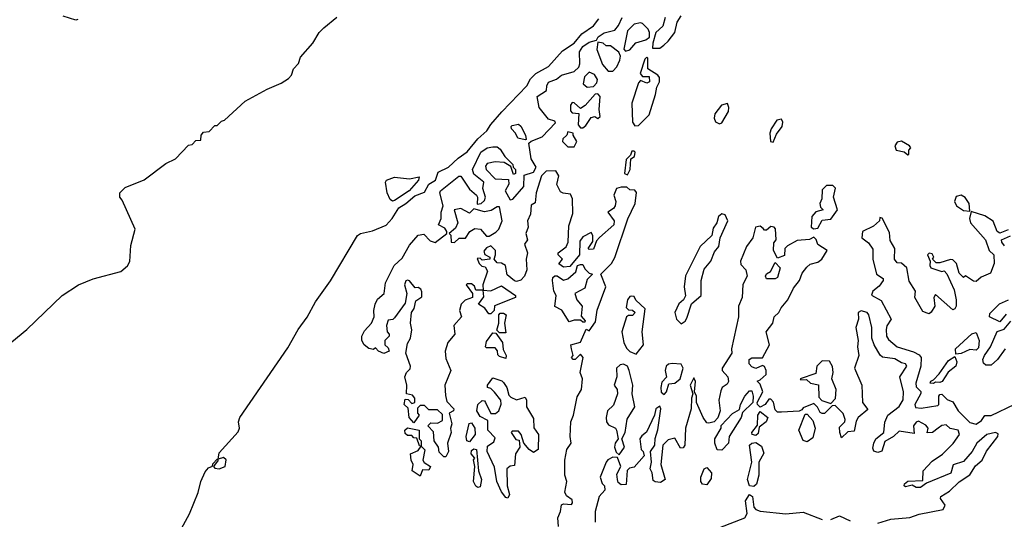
# Model space of a CAD drawing. Extents: x 2348354 to 2479840, y 460476 to 613653.
# Tile 271 of 305: x 2447352 to 2451956, y 570718 to 573055. Entities that reach past the tile are written whole.
import ezdxf

# ---------------------------------------------------------------- set-up
doc = ezdxf.new("R2010")
doc.units = 0

msp = doc.modelspace()

# ---------------------------------------------------------------- linework, layer by layer
at = {"layer": '0CON05XD'}
for points in [[(2447315, 571548.8), (2447385, 571606.7), (2447550, 571765), (2447627.5, 571815), (2447695, 571843.8), (2447825, 571877.5), (2447856.4, 571903.6), (2447866.4, 571923.6), (2447871.7, 571998.3), (2447891.2, 572075), (2447831.7, 572211.7), (2447820, 572225), (2447820, 572245), (2447845, 572270), (2447933.6, 572306.4), (2448035, 572382.5), (2448080, 572405), (2448141.7, 572468.3), (2448158.3, 572471.7), (2448175, 572490), (2448198.3, 572491.7), (2448200, 572515), (2448211.7, 572528.3), (2448238.3, 572531.7), (2448265, 572560), (2448275, 572560), (2448295, 572580), (2448310, 572585), (2448406.4, 572673.6), (2448509.3, 572730.7), (2448575, 572757.5), (2448609.3, 572780.7), (2448622.5, 572795), (2448632.5, 572825), (2448655, 572850), (2448665, 572880), (2448722.5, 572945), (2448752.5, 572995), (2448773.6, 573016.4), (2448835, 573067.5)], [(2447624.2, 573055.8), (2447615, 573053.3), (2447555, 573071.5)], [(2448108.5, 570675), (2448145.9, 570744.1), (2448186.2, 570843.8), (2448198.1, 570895), (2448219.9, 570940.1), (2448235, 570958.5), (2448253.3, 570966.7), (2448255, 570977.5), (2448275, 571000), (2448280, 570995), (2448257.5, 570965), (2448265, 570957.5), (2448285, 570954.5), (2448312.5, 570965), (2448317, 570997), (2448305, 571007.5), (2448280, 571000), (2448285, 571028.8), (2448373.1, 571126.9), (2448380, 571145), (2448374.5, 571175), (2448381.5, 571195), (2448605, 571520.6), (2448654.3, 571605.7), (2448695.7, 571664.3), (2448734.8, 571735.2), (2448805.8, 571834.2), (2448931.2, 572045), (2448945, 572055.6), (2449001.7, 572068.3), (2449065, 572094.4), (2449094.2, 572125), (2449124.4, 572175.6), (2449157.5, 572195), (2449199.1, 572230.9), (2449245, 572249.1), (2449264.7, 572285.3), (2449296.8, 572305), (2449308.6, 572341.4), (2449356.8, 572365), (2449402.4, 572407.6), (2449445, 572436.8), (2449495, 572498.4), (2449536.5, 572535), (2449554.4, 572565.6), (2449606.2, 572623.8), (2449722.7, 572745), (2449741.2, 572778.8), (2449765.9, 572804.1), (2449825, 572835.7), (2449890.9, 572909.1), (2449945, 572944.7), (2449981, 572989), (2450035, 573026.9), (2450060.8, 573059.2)], [(2449345, 571470), (2449368.8, 571415), (2449340, 571345), (2449343, 571297), (2449349.3, 571269.3), (2449382.5, 571235), (2449380, 571225), (2449360, 571215), (2449372.5, 571165), (2449367, 571143), (2449370, 571125), (2449352.5, 571075), (2449357.5, 571035), (2449345, 571010), (2449335, 571010), (2449313, 571033), (2449310, 571055), (2449290, 571085), (2449287, 571127), (2449260, 571155), (2449275, 571170), (2449305, 571167.5), (2449329.3, 571180.7), (2449329.3, 571209.3), (2449305, 571230), (2449265, 571230), (2449245, 571250), (2449225, 571250), (2449212.5, 571237.5), (2449212.5, 571215), (2449220, 571205), (2449195, 571170), (2449172.5, 571195), (2449168.3, 571238.3), (2449150, 571255), (2449155, 571280), (2449168.3, 571278.3), (2449185, 571260), (2449200, 571265), (2449200, 571285), (2449188.3, 571298.3), (2449160, 571305), (2449162.5, 571345), (2449153.3, 571385), (2449160, 571405), (2449178.3, 571421.7), (2449180, 571435), (2449157.5, 571495), (2449165, 571540), (2449180, 571565), (2449186, 571605), (2449178.8, 571635), (2449184, 571685), (2449196.2, 571705), (2449205, 571740), (2449231.7, 571758.3), (2449233, 571783), (2449227.5, 571795), (2449215, 571802.5), (2449201.7, 571801.7), (2449175, 571833.3), (2449165, 571837.5), (2449157, 571833), (2449151.2, 571815), (2449162.5, 571775), (2449155, 571730), (2449105, 571660), (2449097, 571653), (2449075, 571650), (2449067.5, 571625), (2449070, 571595), (2449080, 571585), (2449080, 571575), (2449060, 571555), (2449060, 571535), (2449075, 571520), (2449080, 571505), (2449055, 571493.3), (2449030, 571505), (2449015, 571520), (2449007, 571513), (2448985, 571516.7), (2448963.3, 571535), (2448952, 571555), (2448951.4, 571575), (2448965, 571600), (2448997.5, 571635), (2449010, 571665), (2449007.5, 571695), (2449014, 571725), (2449025, 571747.5), (2449056.7, 571775), (2449062, 571825), (2449103.3, 571905), (2449140, 571940), (2449175, 572000), (2449215, 572047.5), (2449241.7, 572051.7), (2449271.2, 572021.2), (2449295, 572012.5), (2449350, 572055), (2449350, 572065), (2449339.3, 572079.3), (2449310, 572095), (2449322.5, 572125), (2449322.5, 572155), (2449332.5, 572185), (2449316.7, 572245), (2449320, 572255), (2449405, 572322.5), (2449415, 572322.5), (2449455, 572262.5), (2449487.5, 572235), (2449492.5, 572225), (2449491.7, 572191.7), (2449510, 572195), (2449525, 572210), (2449530, 572225), (2449517.5, 572265), (2449522.5, 572295), (2449475, 572332.5), (2449468.8, 572355), (2449508.8, 572435), (2449537.5, 572455), (2449565, 572460), (2449585, 572460), (2449599.3, 572449.3), (2449620, 572415), (2449658.3, 572378.3), (2449660, 572365), (2449670, 572355), (2449670, 572335), (2449661.7, 572331.7), (2449648.3, 572368.3), (2449617.5, 572387.5), (2449575, 572390), (2449538.3, 572381.7), (2449530.7, 572369.3), (2449533.3, 572355), (2449575, 572310), (2449638.3, 572308.3), (2449640, 572285), (2449622.5, 572255), (2449645, 572212.5), (2449657.5, 572215), (2449710, 572275), (2449711.7, 572328.3), (2449755, 572342.5), (2449767.5, 572365), (2449743.3, 572405), (2449732.5, 572477.5), (2449743, 572487), (2449795, 572507.5), (2449857, 572573), (2449855, 572580), (2449825, 572590), (2449781.2, 572645), (2449772.5, 572695), (2449816.1, 572723.9), (2449816.7, 572745), (2449825, 572762.5), (2449862.5, 572777.5), (2449885, 572796.2), (2449945, 572812.5), (2449966.4, 572833.6), (2449971.7, 572848.3), (2449970.5, 572905), (2449985, 572930), (2450015, 572950), (2450050, 572960), (2450056.7, 572975), (2450085, 572993.8), (2450134.3, 573005.7), (2450152.5, 573027.5), (2450168.6, 573065)], [(2450370, 573065), (2450360, 573025), (2450327.5, 572995), (2450312.5, 572945), (2450311.7, 572921.7), (2450345, 572922.5), (2450363.9, 572936.1), (2450385, 572953.8), (2450416, 572995), (2450426.1, 573043.9), (2450445, 573072.5)], [(2450185, 572907.5), (2450205, 572913.3), (2450233.1, 572946.9), (2450279.5, 572960.5), (2450297, 572973), (2450297.5, 572995), (2450290.7, 573010.7), (2450265, 573036.7), (2450255, 573040), (2450226.1, 573033.9), (2450195, 573002.5), (2450177, 572917), (2450185, 572907.5)], [(2450103.9, 572813.9), (2450125, 572814), (2450144, 572835), (2450158.8, 572865), (2450161.2, 572885), (2450153.8, 572903.8), (2450115, 572932.5), (2450095, 572933.3), (2450080, 572945), (2450055, 572950), (2450051.2, 572915), (2450078, 572845), (2450103.9, 572813.9)], [(2450229.3, 572559.3), (2450245, 572560), (2450295, 572610), (2450325.6, 572704.4), (2450330.8, 572739.2), (2450343.8, 572765), (2450343.3, 572785), (2450335.9, 572795.9), (2450290, 572825), (2450290, 572875), (2450285, 572880), (2450275, 572870), (2450253.3, 572803.3), (2450265, 572790), (2450295, 572790), (2450297.5, 572765), (2450285, 572757.5), (2450255, 572770), (2450245, 572760), (2450213.8, 572665), (2450217.5, 572575), (2450229.3, 572559.3)], [(2450005, 572740), (2450035, 572742.5), (2450050.7, 572759.3), (2450053.3, 572775), (2450039.3, 572799.3), (2450015, 572810), (2449992.9, 572787.1), (2449986.2, 572755), (2450005, 572740)], [(2449985, 572550), (2449999.3, 572560.7), (2450025, 572597.5), (2450041.7, 572601.7), (2450055, 572593.3), (2450067, 572603), (2450062.5, 572635), (2450066.7, 572695), (2450055, 572707.5), (2450043.6, 572706.4), (2449995.9, 572654.1), (2449975, 572640), (2449945, 572666.7), (2449935, 572667.5), (2449927.5, 572655), (2449928.3, 572628.3), (2449935, 572620), (2449967, 572617), (2449963, 572563), (2449975, 572550), (2449985, 572550)], [(2450625, 572567.5), (2450635, 572572.5), (2450666, 572625), (2450668.8, 572645), (2450662.5, 572662.5), (2450634.2, 572655.8), (2450603.3, 572615), (2450598.8, 572595), (2450605, 572577.5), (2450625, 572567.5)], [(2449715, 572492.5), (2449680.7, 572500.7), (2449670, 572525), (2449652.5, 572545), (2449650, 572555), (2449655, 572560), (2449685, 572566.7), (2449695, 572557.5), (2449716.7, 572515), (2449720, 572495), (2449715, 572492.5)], [(2450875, 572482.5), (2450890.8, 572519.2), (2450918, 572555), (2450921.2, 572575), (2450915, 572590), (2450893.3, 572585), (2450866.7, 572545), (2450860, 572525), (2450862.5, 572485), (2450875, 572482.5)], [(2449945, 572460), (2449957.5, 572485), (2449940, 572515), (2449940, 572525), (2449915, 572530), (2449910, 572515), (2449891.7, 572498.3), (2449890, 572485), (2449915, 572460), (2449945, 572460)], [(2451505, 572422.5), (2451510, 572425), (2451510, 572445), (2451520, 572455), (2451512.5, 572465), (2451475, 572487.5), (2451455, 572482.5), (2451444, 572465), (2451451.2, 572445), (2451487.5, 572437.5), (2451505, 572422.5)], [(2450195, 572330), (2450206.4, 572353.6), (2450210, 572405), (2450227.5, 572415), (2450230, 572435), (2450225, 572440), (2450215, 572440), (2450208.3, 572421.7), (2450188.3, 572401.7), (2450180, 572335), (2450195, 572330)], [(2449095, 572206.7), (2449085, 572213.3), (2449070, 572245), (2449062, 572295), (2449067.5, 572305), (2449105, 572318.8), (2449175, 572311.2), (2449220, 572320), (2449216.2, 572305), (2449173.8, 572255), (2449105, 572208.8), (2449095, 572206.7)], [(2449870.8, 570685), (2449867.8, 570725), (2449880.8, 570755), (2449885, 570786.2), (2449895, 570791.2), (2449931.7, 570788.3), (2449937.5, 570795), (2449935, 570810), (2449908.8, 570828.8), (2449900.8, 570845), (2449910.8, 570895), (2449900.6, 570925), (2449901.9, 570995), (2449910.8, 571045), (2449931.2, 571075), (2449926, 571105), (2449930, 571175), (2449942, 571205), (2449958.3, 571291.7), (2449978.8, 571325), (2449983.3, 571375), (2449973.3, 571405), (2449987.5, 571475), (2449975, 571490), (2449950, 571465), (2449940, 571465), (2449932.5, 571475), (2449940, 571485), (2449932.5, 571515), (2449930, 571535), (2449975, 571547.5), (2450001.7, 571608.3), (2450015, 571600), (2450045, 571642.5), (2450052.9, 571697.1), (2450092.5, 571805), (2450070, 571865), (2450120, 571915), (2450135, 571942.5), (2450196.1, 572123.9), (2450230, 572195), (2450236.7, 572246.7), (2450228.3, 572258.3), (2450205, 572260), (2450191.7, 572271.7), (2450165, 572272.5), (2450142.5, 572265), (2450130, 572235), (2450140, 572205), (2450136.7, 572185), (2450128, 572172), (2450102.5, 572155), (2450132.5, 572115), (2450130, 572095), (2450063.6, 572036.4), (2450050, 572020), (2450035, 571982.5), (2450015, 571980), (2450010, 571985), (2450031.7, 572018.3), (2450032.5, 572045), (2450025, 572060), (2449985, 572040), (2449970.7, 572019.3), (2449970, 571955), (2449925, 571900), (2449895, 571897.5), (2449873, 571913), (2449890, 571935), (2449870, 571955), (2449870, 571965), (2449907.7, 571992.3), (2449916.7, 572015), (2449919.3, 572090.7), (2449938.3, 572148.3), (2449936.7, 572216.7), (2449928.3, 572238.3), (2449893, 572243), (2449880.7, 572250.7), (2449863.9, 572283.9), (2449872.5, 572325), (2449858.3, 572348.3), (2449813.6, 572346.4), (2449792.5, 572325), (2449766.7, 572245), (2449761.7, 572198.3), (2449743, 572187), (2449740, 572145), (2449726.7, 572115), (2449730, 572085), (2449718.8, 572055), (2449726.7, 572025), (2449712.5, 572005), (2449726.2, 571965), (2449720, 571935), (2449723.3, 571885), (2449712.5, 571855), (2449695, 571837.5), (2449675, 571830), (2449665, 571833.3), (2449631.7, 571861.7), (2449623.3, 571905), (2449605, 571916.7), (2449585, 571917.5), (2449570, 571935), (2449577.5, 571955), (2449576.7, 571975), (2449555, 571997.5), (2449535, 571987.5), (2449523, 571973), (2449527, 571957), (2449550, 571945), (2449550, 571935), (2449515, 571930), (2449505, 571940), (2449491.7, 571938.3), (2449500, 571915), (2449512.5, 571902.5), (2449529.3, 571899.3), (2449539.3, 571879.3), (2449517.5, 571815), (2449520, 571790), (2449555, 571787.5), (2449605, 571810), (2449670, 571765), (2449670, 571755), (2449573, 571717), (2449570, 571695), (2449555, 571680), (2449545, 571680), (2449526.4, 571706.4), (2449497.5, 571725), (2449521.7, 571758.3), (2449520, 571790), (2449485, 571790), (2449478.3, 571808.3), (2449465, 571820), (2449445, 571820), (2449440, 571815), (2449470, 571775), (2449470, 571755), (2449435, 571743.3), (2449416.7, 571725), (2449408.8, 571695), (2449417.5, 571665), (2449382.5, 571625), (2449386, 571585), (2449353.3, 571545), (2449341.2, 571505), (2449345, 571470)], [(2451065, 572077.5), (2451085, 572080), (2451105, 572117.5), (2451145, 572122.5), (2451176.7, 572165), (2451157.5, 572225), (2451166.7, 572266.7), (2451155, 572280), (2451125, 572280), (2451105, 572260), (2451103, 572217), (2451093.3, 572195), (2451097.5, 572177.5), (2451110, 572165), (2451075, 572156.7), (2451056.2, 572135), (2451052.5, 572085), (2451065, 572077.5)], [(2451795, 572160), (2451792, 572195), (2451773.2, 572223.2), (2451755, 572234.2), (2451731.4, 572228.6), (2451724, 572205), (2451733.3, 572185), (2451765, 572163.3), (2451795, 572160)], [(2449385, 572012.5), (2449407.5, 572032.5), (2449436.1, 572033.9), (2449457.5, 572065), (2449480.8, 572079.2), (2449507.5, 572075), (2449535, 572042.5), (2449547, 572043), (2449578.3, 572061.7), (2449592.5, 572075), (2449607.5, 572115), (2449595, 572180), (2449585, 572180), (2449557, 572163), (2449525, 572156.7), (2449475, 572170), (2449455, 572150), (2449415, 572171.2), (2449383.6, 572166.4), (2449401.2, 572105), (2449389.3, 572080.7), (2449360, 572055), (2449367.5, 572047.5), (2449370, 572015), (2449385, 572012.5)], [(2450445, 571632.5), (2450463.3, 571645), (2450471.2, 571658.8), (2450494.2, 571725.8), (2450539.4, 571765), (2450538.6, 571835), (2450552.5, 571887.5), (2450584, 571925), (2450600.7, 571969.3), (2450620.8, 571995), (2450628, 572035), (2450663.3, 572115), (2450651.7, 572141.7), (2450635, 572147.5), (2450620, 572135), (2450612.5, 572105), (2450595, 572080), (2450588.8, 572045), (2450534, 571995), (2450465, 571857.5), (2450460, 571805), (2450466.1, 571763.9), (2450456.7, 571745), (2450434.4, 571725.6), (2450416, 571685), (2450424, 571655), (2450445, 571632.5)], [(2451975, 572072.5), (2451935, 572056.7), (2451923.3, 572065), (2451905, 572112.5), (2451865, 572137.5), (2451801.7, 572158.3), (2451793.8, 572125), (2451798.8, 572105), (2451869.2, 572025), (2451886.2, 571976.2), (2451907.5, 571955), (2451908.8, 571915), (2451891.2, 571868.8), (2451848.8, 571851.2), (2451825, 571830), (2451811.7, 571831.7), (2451775, 571857.5), (2451765, 571850), (2451745, 571870), (2451732.5, 571915), (2451715, 571932.5), (2451705, 571933.3), (2451655, 571917.5), (2451638.3, 571918.3), (2451620, 571935), (2451627.5, 571945), (2451619.3, 571959.3), (2451605, 571962.5), (2451597.5, 571955), (2451610, 571925), (2451607.5, 571905), (2451612.5, 571895), (2451665, 571877.5), (2451675, 571880), (2451687, 571867), (2451722.3, 571792.3), (2451732, 571745), (2451731.2, 571715), (2451725, 571702.5), (2451715, 571698.8), (2451635, 571770), (2451627.5, 571755), (2451631.2, 571715), (2451615, 571686.7), (2451605, 571680), (2451595, 571682.5), (2451575, 571690), (2451537.5, 571755), (2451541.2, 571785), (2451512, 571832), (2451500, 571895), (2451475, 571916.7), (2451455, 571917.5), (2451442.5, 571935), (2451444.2, 571985), (2451422.7, 572022.7), (2451419.7, 572059.7), (2451385, 572127.5), (2451375, 572130), (2451372.5, 572115), (2451345, 572088.8), (2451293.3, 572065), (2451290, 572035), (2451321.7, 572011.7), (2451342.3, 571982.3), (2451341.4, 571935), (2451358.8, 571865), (2451390, 571845), (2451390, 571835), (2451370.8, 571809.2), (2451341.2, 571785), (2451336.1, 571766.1), (2451381.2, 571741.2), (2451427.5, 571655), (2451406.7, 571623.3), (2451404.1, 571605.9), (2451405.8, 571575), (2451415, 571558.8), (2451455, 571524.4), (2451532.2, 571502.2), (2451557.9, 571487.9), (2451568, 571475), (2451565.6, 571435), (2451542.9, 571355), (2451545, 571337.5), (2451566.1, 571316.1), (2451566.4, 571306.4), (2451538, 571255), (2451540.8, 571240.8), (2451567.7, 571237.7), (2451645, 571250), (2451650, 571255), (2451650, 571295), (2451655, 571302.5), (2451665, 571303.3), (2451688.8, 571278.8), (2451715, 571267.5), (2451740, 571225), (2451795, 571171.5), (2451825, 571163.1)], [(2451365, 570699.8), (2451425, 570719.2), (2451515, 570727.1), (2451558, 570742), (2451670, 570765), (2451680, 570785), (2451657.5, 570815), (2451660, 570825), (2451699.4, 570850.6), (2451745.7, 570894.3), (2451795, 570926.2), (2451821.8, 570968.2), (2451852.5, 570995), (2451873.1, 571036.9), (2451925.7, 571105), (2451927.7, 571117.7), (2451915, 571123.8), (2451874.6, 571115.4), (2451827.5, 571075), (2451806, 571035), (2451765, 570988.8), (2451717, 570973), (2451705.9, 570934.1), (2451593, 570887), (2451565, 570867.5), (2451545, 570867.5), (2451525, 570877.5), (2451495, 570870), (2451487.5, 570875), (2451490, 570885), (2451505, 570896), (2451575, 570900), (2451576.2, 570945), (2451619.8, 570990.2), (2451667.7, 571022.3), (2451717.6, 571072.4), (2451747.1, 571115), (2451740, 571135), (2451703.8, 571143.8), (2451685, 571160), (2451665, 571157.5), (2451647.5, 571145), (2451620, 571125), (2451595, 571122.5), (2451600, 571145), (2451589.3, 571159.3), (2451555, 571176.7), (2451545, 571173.3), (2451532.5, 571155), (2451535, 571120), (2451465, 571130), (2451437.5, 571105), (2451398.3, 571081.7), (2451383.3, 571036.7), (2451365, 571031.2), (2451346.7, 571036.7), (2451341.2, 571051.2), (2451346, 571075), (2451356.2, 571095), (2451393.3, 571125), (2451397, 571173), (2451412.5, 571205), (2451464.2, 571245.8), (2451483.3, 571276.7), (2451484.4, 571314.4), (2451468, 571385), (2451500, 571435), (2451495, 571446.2), (2451475, 571450), (2451445, 571468.8), (2451386.7, 571476.7), (2451376, 571486), (2451347.1, 571535), (2451337.1, 571565), (2451336.9, 571615), (2451323.3, 571675), (2451315, 571686.2), (2451287, 571693), (2451273.3, 571685), (2451273.8, 571655), (2451262, 571615), (2451273.3, 571555), (2451270, 571525), (2451276.7, 571485), (2451256.2, 571425), (2451290, 571345), (2451294, 571264), (2451317.5, 571232.5), (2451272.5, 571195), (2451263, 571177), (2451255, 571130), (2451225, 571127.5), (2451195, 571100), (2451187.5, 571125), (2451185, 571150), (2451210, 571175), (2451212.5, 571185), (2451203, 571213), (2451165, 571250), (2451151.7, 571248.3), (2451115, 571212.5), (2451105, 571212.5), (2451095, 571217.5), (2451083, 571243), (2451065, 571260), (2451015, 571240), (2451010, 571230), (2450996.4, 571223.6), (2450915, 571220), (2450895, 571220), (2450885, 571230), (2450877, 571267), (2450865, 571280), (2450855, 571280), (2450837.5, 571255), (2450815, 571242.5), (2450802.5, 571255), (2450800, 571265), (2450827.5, 571315), (2450815, 571350), (2450800, 571365), (2450815, 571370), (2450842.5, 571395), (2450842.5, 571415), (2450835, 571432.5), (2450825, 571437.5), (2450795, 571423.3), (2450775, 571431.2), (2450763.8, 571445), (2450763.8, 571465), (2450775, 571474), (2450826.1, 571473.9), (2450858, 571535), (2450842.5, 571595), (2450873.3, 571635), (2450880, 571665), (2450902.5, 571685), (2450912.7, 571707.3), (2450943.3, 571745), (2450970, 571800), (2450998, 571835), (2451010.8, 571869.2), (2451032.7, 571897.3), (2451048.8, 571911.2), (2451085, 571920.8), (2451103.8, 571935), (2451127.5, 571975), (2451083.6, 572003.6), (2451077, 572027), (2451065, 572037.5), (2451045, 572027.5), (2450988.3, 572021.7), (2450942.5, 571997.5), (2450930, 571985), (2450928.3, 571951.7), (2450895, 571940), (2450877.5, 571975), (2450878.3, 572011.7), (2450890, 572025), (2450887, 572077), (2450880, 572085), (2450865, 572087.5), (2450845, 572070), (2450835, 572070), (2450828.3, 572078.3), (2450815, 572090), (2450792.5, 572085), (2450780, 572035), (2450751.2, 571995), (2450722.5, 571925), (2450725, 571910), (2450747.5, 571885), (2450753.3, 571855), (2450733.6, 571816.4), (2450731.2, 571755), (2450713.3, 571715), (2450713.3, 571665), (2450680, 571515), (2450682.5, 571495), (2450637.5, 571425), (2450637.5, 571415), (2450663.3, 571385), (2450666.7, 571363.3), (2450660, 571350), (2450637.5, 571335), (2450630.7, 571319.3), (2450621.2, 571275), (2450627.5, 571225), (2450617, 571193), (2450600, 571175), (2450575, 571167.5), (2450565, 571170), (2450548.8, 571195), (2450516.7, 571265), (2450516.7, 571295), (2450507.5, 571315), (2450513, 571363), (2450505, 571380), (2450486.7, 571345), (2450500, 571305), (2450493.3, 571285), (2450492.5, 571235), (2450466, 571145), (2450462.5, 571065), (2450455, 571052.5), (2450441.7, 571051.7), (2450415, 571097.5), (2450385, 571090), (2450360, 571065), (2450350, 570975), (2450370, 570905), (2450349.3, 570890.7), (2450323, 570893), (2450315, 570900), (2450310, 570935), (2450300, 570955), (2450306.7, 570985), (2450302.5, 571035), (2450322.5, 571065), (2450323.9, 571096.1), (2450336.2, 571136.2), (2450350, 571235), (2450345, 571247.5), (2450327.5, 571235), (2450320, 571205), (2450283.6, 571126.4), (2450260.5, 571109.5), (2450251.2, 571095), (2450257.5, 571045), (2450267.5, 571035), (2450272.5, 571015), (2450225, 570962.5), (2450203, 570957), (2450193, 570947), (2450188.3, 570881.7), (2450165, 570880), (2450151.2, 570891.2), (2450146.7, 570905), (2450145, 570930), (2450163.3, 570965), (2450147.5, 571007.5), (2450125, 571008.8), (2450102.7, 570997.3), (2450094.1, 570985.9), (2450066.7, 570915), (2450076.4, 570886.4), (2450086.7, 570875), (2450087.5, 570855), (2450062.5, 570825), (2450043.8, 570755), (2450043.8, 570705)], [(2451957.7, 571997.7), (2451944.1, 572014.1), (2451943.8, 572026.2), (2451986.1, 572043.9)], [(2449995, 571640), (2449985, 571640), (2449975, 571650), (2449945, 571650), (2449921.7, 571641.7), (2449886.4, 571696.4), (2449853.8, 571713.8), (2449860, 571765), (2449850, 571785), (2449843.8, 571835), (2449845, 571850), (2449855, 571857.5), (2449865, 571857.5), (2449895, 571837.5), (2449915, 571842.5), (2449952.5, 571875), (2449960, 571905), (2449975, 571910), (2449985, 571910), (2449995, 571890), (2450015, 571870), (2450030, 571865), (2450005, 571840), (2449995, 571800), (2449947.5, 571775), (2449957.5, 571745), (2449982.5, 571715), (2449978.3, 571668.3), (2449997, 571647), (2449995, 571640)], [(2450885, 571842.5), (2450845, 571842.5), (2450840, 571855), (2450843.6, 571866.4), (2450863, 571877), (2450885, 571920), (2450907.5, 571895), (2450895, 571850), (2450885, 571842.5)], [(2450235, 571490), (2450268.8, 571535), (2450263.3, 571595), (2450277, 571703), (2450233.6, 571743.6), (2450225, 571760), (2450215, 571762.5), (2450205, 571760), (2450193.8, 571745), (2450188.3, 571708.3), (2450198.3, 571698.3), (2450217, 571697), (2450230, 571685), (2450218.3, 571671.7), (2450198.3, 571671.7), (2450190, 571665), (2450167.5, 571595), (2450177.5, 571545), (2450189.3, 571519.3), (2450205, 571502.5), (2450235, 571490)], [(2451965, 571677.5), (2451935, 571642.5), (2451886.7, 571665), (2451889.5, 571680.5), (2451934.1, 571725.9), (2451975.8, 571744.2)], [(2449625, 571590), (2449595, 571590), (2449582.5, 571602.5), (2449592.5, 571635), (2449592.5, 571675), (2449598.3, 571681.7), (2449615, 571682.5), (2449626.7, 571675), (2449618.8, 571635), (2449625, 571590)], [(2451895, 571440), (2451870, 571440), (2451859.3, 571449.3), (2451856.2, 571465), (2451863.3, 571485), (2451892, 571525), (2451923.8, 571596.2), (2451955, 571607.5), (2451987.5, 571645)], [(2449625, 571470), (2449595, 571480), (2449588.3, 571488.3), (2449587, 571507), (2449575, 571520), (2449535, 571520), (2449530, 571525), (2449535, 571550), (2449565, 571590), (2449578.3, 571588.3), (2449610, 571545), (2449613, 571513), (2449627.5, 571485), (2449625, 571470)], [(2451730, 571490), (2451727.5, 571515), (2451805, 571586), (2451825, 571592.5), (2451838.8, 571555), (2451835, 571520), (2451825, 571510), (2451795, 571513.3), (2451755, 571493.8), (2451730, 571490)], [(2451961.2, 571515), (2451925, 571466.2), (2451895, 571440)], [(2450365, 571302.5), (2450376.2, 571315), (2450387.5, 571352.5), (2450415, 571355.8), (2450440.8, 571375), (2450454, 571425), (2450445, 571443.8), (2450402.5, 571447.5), (2450385.8, 571444.2), (2450375.8, 571434.2), (2450370.8, 571415), (2450376.2, 571383.8), (2450355, 571360), (2450350, 571335), (2450352.3, 571312.3), (2450365, 571302.5)], [(2451145, 571260), (2451167, 571283), (2451170, 571325), (2451150, 571375), (2451156.2, 571405), (2451153, 571433), (2451138.3, 571458.3), (2451105, 571460), (2451080, 571435), (2451075, 571400), (2451002.5, 571375), (2451005, 571370), (2451031.7, 571371.7), (2451050, 571355), (2451086.7, 571346.7), (2451089.3, 571289.3), (2451103.8, 571273.8), (2451145, 571260)], [(2451625, 571353.3), (2451610, 571355), (2451612.5, 571365), (2451625, 571370), (2451652, 571398), (2451695, 571461.2), (2451725, 571480), (2451733.8, 571455), (2451730, 571435), (2451694, 571406), (2451666.4, 571363.6), (2451655, 571357.5), (2451635, 571360), (2451625, 571353.3)], [(2450155, 571020), (2450180, 571055), (2450167.5, 571095), (2450183.8, 571125), (2450192.7, 571187.3), (2450228, 571245), (2450216.7, 571305), (2450218.8, 571345), (2450202, 571415), (2450194, 571434), (2450175, 571443.3), (2450159.3, 571440.7), (2450143.3, 571425), (2450143.8, 571385), (2450132.5, 571345), (2450146.2, 571325), (2450146.7, 571305), (2450128.3, 571251.7), (2450101.2, 571225), (2450094.2, 571195), (2450096, 571175), (2450105, 571160), (2450137.5, 571145), (2450143.3, 571135), (2450150, 571095), (2450136.7, 571075), (2450133.6, 571056.4), (2450141.7, 571031.7), (2450155, 571020)], [(2449635, 570817.5), (2449625, 570820), (2449605, 570847.5), (2449583.8, 570895), (2449572.3, 570962.3), (2449538, 571035), (2449539.3, 571060.7), (2449569.5, 571080.5), (2449575, 571100), (2449541.2, 571135), (2449540.7, 571180.7), (2449505, 571198.8), (2449489.2, 571225), (2449494.4, 571255.6), (2449515, 571273.3), (2449525, 571272.5), (2449530, 571265), (2449555, 571212.5), (2449576.4, 571213.6), (2449592.5, 571225), (2449603, 571257), (2449602.5, 571275), (2449573, 571313), (2449555, 571330), (2449540, 571335), (2449540, 571345), (2449565, 571380), (2449606.2, 571366.2), (2449615, 571357.5), (2449630, 571335), (2449639.3, 571299.3), (2449649.3, 571289.3), (2449675, 571277.5), (2449715, 571290), (2449722.5, 571275), (2449722.5, 571245), (2449755, 571190), (2449756.7, 571146.7), (2449777.5, 571115), (2449776, 571045), (2449755, 571031.2), (2449734.1, 571044.1), (2449710, 571075), (2449697.5, 571115), (2449685, 571130), (2449655, 571130), (2449650, 571125), (2449671.7, 571091.7), (2449688.3, 571088.3), (2449690, 571055), (2449670, 571025), (2449665, 570970), (2449645, 570967.5), (2449630, 570955), (2449631.2, 570875), (2449642.5, 570835), (2449635, 570817.5)], [(2450635, 571042.5), (2450613.6, 571043.6), (2450602.5, 571075), (2450602.5, 571095), (2450632.5, 571145), (2450633, 571157), (2450685, 571212.5), (2450718.3, 571231.7), (2450722.5, 571255), (2450742.5, 571295), (2450765, 571320), (2450775, 571320), (2450782.5, 571295), (2450780, 571265), (2450731.7, 571218.3), (2450726.1, 571193.9), (2450670, 571105), (2450665.9, 571074.1), (2450635, 571042.5)], [(2450795, 571110), (2450777.5, 571115), (2450776.2, 571125), (2450801.7, 571158.3), (2450804.1, 571205.9), (2450815, 571222.5), (2450850, 571195), (2450842.5, 571175), (2450810, 571150), (2450805, 571120), (2450795, 571110)], [(2451825, 571163.1), (2451849.6, 571180.4), (2451865, 571203.3), (2451895, 571204.2), (2452005, 571257.5)], [(2449455, 571080), (2449442.5, 571085), (2449440, 571105), (2449453, 571167), (2449465, 571170), (2449480, 571145), (2449482.5, 571115), (2449455, 571080)], [(2451035, 571081.2), (2451015, 571087.5), (2450996.2, 571135), (2451025, 571210), (2451035, 571210), (2451060.7, 571180.7), (2451071.2, 571145), (2451060.7, 571099.3), (2451035, 571081.2)], [(2449225, 570920), (2449187.5, 570945), (2449192.5, 570975), (2449182.5, 570995), (2449180, 571025), (2449215, 571040), (2449230, 571060), (2449221.7, 571061.7), (2449208.3, 571098.3), (2449195, 571100), (2449185, 571110), (2449165, 571110), (2449155, 571120), (2449152.5, 571135), (2449165, 571146.7), (2449220, 571135), (2449220, 571095), (2449230, 571085), (2449230, 571060), (2449247, 571043), (2449237.5, 570995), (2449243.3, 570983.3), (2449272.5, 570965), (2449265, 570947.5), (2449235, 570950), (2449225, 570920)], [(2450785, 570871.1), (2450765, 570874.2), (2450756.2, 570905), (2450775.6, 570985), (2450764.3, 571065), (2450775, 571074.2), (2450795, 571078), (2450820.6, 571060.6), (2450831.7, 571028.3), (2450808.9, 570985), (2450808.9, 570925), (2450797.6, 570882.4), (2450785, 570871.1)], [(2449495, 570866.7), (2449485, 570873.3), (2449474, 570895), (2449480, 570965), (2449473.3, 570996.7), (2449480, 571005), (2449462.5, 571025), (2449465, 571040), (2449475, 571047.5), (2449487.5, 571045), (2449497.5, 570945), (2449512, 570905), (2449505, 570870), (2449495, 570866.7)], [(2450565, 570880), (2450545, 570882.5), (2450537.5, 570895), (2450537.5, 570915), (2450552.5, 570955), (2450565, 570960), (2450587.5, 570935), (2450585, 570910), (2450565, 570880)], [(2450578.1, 570661.9), (2450743.1, 570725), (2450753.3, 570745), (2450745.5, 570805), (2450765, 570834.2), (2450779.4, 570825), (2450785.5, 570775), (2450794.2, 570764.2), (2450815, 570756.2), (2450935, 570743.5), (2451015, 570752.5), (2451105, 570717.9)], [(2451145, 570716.8), (2451185, 570733.9), (2451235, 570712)]]:
    msp.add_lwpolyline(points, dxfattribs=at)

doc.saveas('drawing.dxf')
